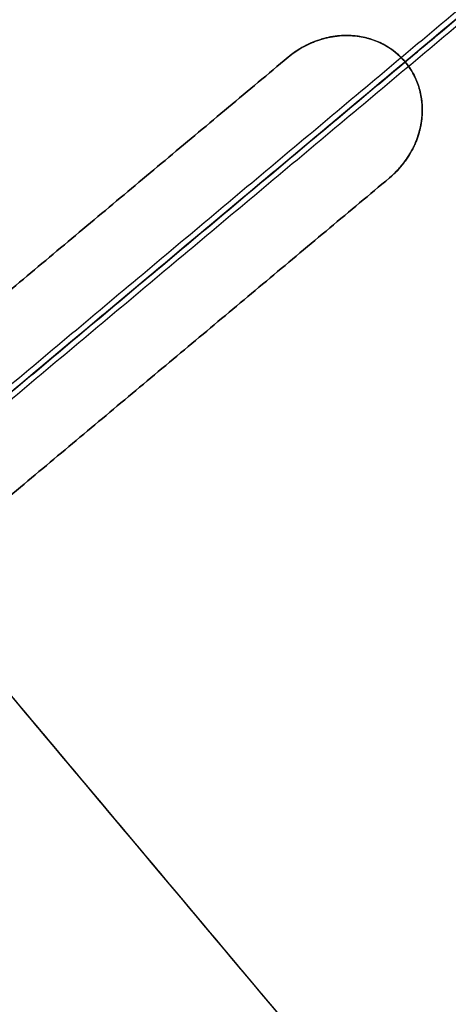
# Model space of a CAD drawing. Header units: millimetres. Extents: x -657 to 864, y -831 to 851.
# Tile 419 of 656: x 617 to 658, y -623 to -530. Entities that reach past the tile are written whole.
import ezdxf

# ---------------------------------------------------------------- set-up
doc = ezdxf.new("R2010")
doc.units = ezdxf.units.MM
doc.layers.add('Default', color=7, linetype='Continuous', true_color=0x000000)

msp = doc.modelspace()

# ---------------------------------------------------------------- linework, layer by layer
at = {"layer": 'Default'}
for points in [[(634.869, -322.676, 34.04), (490.472, -443.839, 34.04), (346.076, -565.002, 34.04)], [(634.177, -323.414, 33.823), (490.546, -443.934, 33.823), (346.915, -564.455, 33.823)], [(842.781, -633.288, 16.074), (715.467, -481.562, 16.074), (588.153, -329.835, 16.074)], [(842.26, -632.81, 16.311), (715.397, -481.62, 16.311), (588.534, -330.431, 16.311)], [(734.061, -340.304, 73.164), (540.134, -503.029, 73.164), (346.207, -665.753, 73.164)], [(733.511, -340.857, 72.922), (540.179, -503.082, 72.922), (346.847, -665.307, 72.922)], [(749.713, -752.794, -11.841), (602.007, -576.765, -11.841), (454.301, -400.737, -11.841)], [(749.32, -752.327, -11.588), (602.007, -576.765, -11.588), (454.693, -401.204, -11.588)], [(653.528, -533.534, 89.444), (683.152, -508.676, 89.444), (712.777, -483.818, 89.444)], [(712.777, -483.818, 89.698), (683.152, -508.676, 89.698), (653.528, -533.534, 89.698)], [(469.952, -813.227, 73.164), (663.88, -650.502, 73.164), (857.807, -487.778, 73.164)], [(470.502, -812.674, 72.922), (663.834, -650.449, 72.922), (857.167, -488.224, 72.922)], [(551.979, -608.988, 89.597), (597.203, -571.041, 89.597), (642.427, -533.094, 89.597)], [(642.427, -533.094, 89.343), (597.203, -571.041, 89.343), (551.979, -608.988, 89.343)], [(551.979, -608.988, 89.47), (597.203, -571.041, 89.47), (642.427, -533.094, 89.47)], [(642.427, -533.094, 89.597), (642.427, -533.094, 89.47), (642.427, -533.094, 89.343)], [(653.528, -533.534, 89.444), (653.528, -533.534, 89.571), (653.528, -533.534, 89.698)], [(561.586, -620.437, 89.343), (606.81, -582.49, 89.343), (652.034, -544.543, 89.343)], [(652.034, -544.543, 89.597), (606.81, -582.49, 89.597), (561.586, -620.437, 89.597)], [(561.586, -620.437, 89.47), (606.81, -582.49, 89.47), (652.034, -544.543, 89.47)], [(652.034, -544.543, 89.343), (652.034, -544.543, 89.47), (652.034, -544.543, 89.597)], [(569.145, -830.855, 34.04), (713.541, -709.692, 34.04), (857.938, -588.529, 34.04)], [(569.837, -830.117, 33.823), (713.468, -709.596, 33.823), (857.099, -589.076, 33.823)]]:
    msp.add_open_spline(points, degree=2, dxfattribs=at)
for points, knots in [([(812.669, -399.999, 89.698), (802.728, -408.341, 79.296), (772.356, -433.826, 50.656), (702.484, -492.455, 3.351), (640.49, -544.475, -11.841), (602.007, -576.765, -11.841)], [2.41548, 2.41548, 2.41548, 2.41548, 70.396144, 198.636056, 404.995527, 404.995527, 404.995527, 404.995527]), ([(812.115, -400.464, 89.444), (802.306, -408.694, 79.212), (772.084, -434.054, 50.758), (702.42, -492.509, 3.594), (640.465, -544.495, -11.588), (602.007, -576.765, -11.588)], [2.408267, 2.408267, 2.408267, 2.408267, 69.367076, 197.537893, 403.786179, 403.786179, 403.786179, 403.786179]), ([(653.528, -533.534, 89.444), (653.226, -533.175, 89.444), (652.727, -532.69, 89.442), (652.064, -532.22, 89.437), (651.763, -532.039, 89.434), (651.558, -531.923, 89.432), (651.452, -531.866, 89.431), (651.138, -531.708, 89.428), (650.923, -531.612, 89.426), (650.483, -531.442, 89.421), (650.256, -531.368, 89.418), (649.797, -531.24, 89.413), (649.448, -531.161, 89.408), (649.032, -531.098, 89.403), (648.852, -531.077, 89.401), (648.732, -531.064, 89.399), (648.673, -531.059, 89.398), (648.363, -531.034, 89.394), (647.991, -531.021, 89.39), (647.553, -531.037, 89.384), (647.334, -531.053, 89.381), (647.224, -531.063, 89.38), (647.176, -531.067, 89.38), (647.145, -531.07, 89.379), (647.13, -531.072, 89.379), (646.848, -531.102, 89.376), (646.452, -531.163, 89.371), (645.996, -531.268, 89.366), (645.769, -531.329, 89.364), (645.655, -531.362, 89.362), (645.607, -531.376, 89.362), (645.575, -531.386, 89.362), (645.56, -531.39, 89.361), (645.266, -531.481, 89.359), (644.994, -531.579, 89.356), (644.593, -531.746, 89.353), (644.395, -531.835, 89.351), (644.166, -531.948, 89.35), (644.069, -531.998, 89.349), (644.004, -532.032, 89.349), (643.973, -532.048, 89.348), (643.403, -532.355, 89.345), (642.899, -532.698, 89.343), (642.427, -533.094, 89.343)], [0, 0, 0, 0, 2.16185, 3.242775, 3.783237, 3.783237, 4.323699, 4.323699, 5.404624, 5.404624, 6.485549, 6.485549, 7.566474, 8.106936, 8.377168, 8.377168, 8.647399, 8.647399, 9.728324, 10.268786, 10.539017, 10.674133, 10.741691, 10.741691, 10.809249, 10.809249, 11.890173, 12.430636, 12.700867, 12.835983, 12.903541, 12.903541, 12.971098, 12.971098, 14.052023, 14.052023, 14.592486, 14.862717, 14.997832, 14.997832, 15.132948, 15.132948, 17.294798, 17.294798, 17.294798, 17.294798]), ([(642.427, -533.094, 89.597), (642.663, -532.895, 89.597), (642.908, -532.711, 89.598), (643.286, -532.454, 89.599), (643.479, -532.33, 89.6), (643.708, -532.195, 89.601), (643.808, -532.138, 89.601), (643.875, -532.101, 89.602), (643.91, -532.082, 89.602), (644.2, -531.926, 89.604), (644.463, -531.801, 89.606), (644.865, -531.633, 89.609), (645.068, -531.554, 89.611), (645.308, -531.471, 89.613), (645.429, -531.431, 89.614), (645.48, -531.415, 89.615), (645.515, -531.404, 89.615), (645.534, -531.398, 89.615), (645.809, -531.314, 89.618), (646.2, -531.215, 89.622), (646.661, -531.132, 89.627), (646.893, -531.1, 89.63), (647.009, -531.085, 89.631), (647.059, -531.08, 89.632), (647.093, -531.076, 89.632), (647.11, -531.074, 89.633), (647.378, -531.046, 89.636), (647.754, -531.024, 89.641), (648.191, -531.029, 89.646), (648.377, -531.038, 89.649), (648.501, -531.045, 89.65), (648.564, -531.05, 89.651), (649.6, -531.136, 89.664), (650.51, -531.39, 89.676), (652.203, -532.245, 89.693), (652.926, -532.818, 89.698), (653.528, -533.534, 89.698)], [0, 0, 0, 0, 1.083155, 1.083155, 1.624733, 1.895522, 2.030917, 2.030917, 2.166311, 2.166311, 3.249466, 3.249466, 3.791044, 4.061833, 4.197227, 4.264925, 4.264925, 4.332622, 4.332622, 5.415777, 5.957355, 6.228144, 6.363538, 6.431236, 6.431236, 6.498933, 6.498933, 7.582088, 8.123666, 8.394455, 8.394455, 8.665244, 8.665244, 12.997866, 12.997866, 17.330488, 17.330488, 17.330488, 17.330488]), ([(652.034, -544.543, 89.343), (652.288, -544.33, 89.343), (652.528, -544.105, 89.344), (652.868, -543.75, 89.345), (653.033, -543.568, 89.346), (653.216, -543.347, 89.347), (653.306, -543.235, 89.348), (653.343, -543.187, 89.349), (653.369, -543.155, 89.349), (653.382, -543.137, 89.349), (653.581, -542.877, 89.351), (653.754, -542.625, 89.353), (653.992, -542.237, 89.357), (654.105, -542.041, 89.358), (654.229, -541.807, 89.361), (654.288, -541.689, 89.362), (654.317, -541.63, 89.363), (654.329, -541.604, 89.363), (654.338, -541.587, 89.363), (654.342, -541.578, 89.363), (654.463, -541.324, 89.366), (654.621, -540.949, 89.371), (654.771, -540.502, 89.376), (654.839, -540.275, 89.379), (654.87, -540.162, 89.38), (654.883, -540.113, 89.381), (654.892, -540.08, 89.381), (654.896, -540.062, 89.382), (654.962, -539.807, 89.385), (655.037, -539.446, 89.389), (655.096, -539.022, 89.395), (655.117, -538.809, 89.398), (655.125, -538.718, 89.399), (655.13, -538.657, 89.4), (655.132, -538.626, 89.4), (655.165, -538.127, 89.406), (655.154, -537.667, 89.412), (655.047, -536.763, 89.423), (654.952, -536.32, 89.427), (654.538, -535.011, 89.439), (654.109, -534.227, 89.444), (653.528, -533.534, 89.444)], [0, 0, 0, 0, 1.081886, 1.081886, 1.622829, 1.893301, 2.028537, 2.096155, 2.096155, 2.163772, 2.163772, 3.245659, 3.245659, 3.786602, 4.057073, 4.192309, 4.259927, 4.293736, 4.293736, 4.327545, 4.327545, 5.409431, 5.950374, 6.220846, 6.356082, 6.423699, 6.423699, 6.491317, 6.491317, 7.573204, 8.114147, 8.384618, 8.519854, 8.519854, 8.65509, 8.65509, 10.818862, 10.818862, 12.982635, 12.982635, 17.310179, 17.310179, 17.310179, 17.310179]), ([(653.528, -533.534, 89.698), (653.819, -533.881, 89.698), (654.198, -534.436, 89.696), (654.492, -535.041, 89.692), (654.668, -535.456, 89.689), (654.747, -535.67, 89.687), (654.953, -536.323, 89.681), (655.048, -536.768, 89.676), (655.128, -537.446, 89.668), (655.151, -537.789, 89.664), (655.152, -538.194, 89.659), (655.145, -538.398, 89.657), (655.14, -538.486, 89.656), (655.137, -538.544, 89.655), (655.135, -538.573, 89.654), (655.117, -538.846, 89.651), (655.075, -539.21, 89.646), (654.997, -539.632, 89.641), (654.95, -539.843, 89.638), (654.925, -539.948, 89.637), (654.914, -539.993, 89.636), (654.906, -540.023, 89.636), (654.903, -540.037, 89.636), (654.831, -540.314, 89.632), (654.712, -540.7, 89.627), (654.539, -541.14, 89.622), (654.444, -541.358, 89.62), (654.395, -541.466, 89.619), (654.37, -541.52, 89.618), (654.359, -541.543, 89.618), (654.351, -541.558, 89.617), (654.348, -541.565, 89.617), (654.214, -541.845, 89.614), (654.07, -542.11, 89.612), (653.832, -542.498, 89.608), (653.708, -542.689, 89.606), (653.554, -542.907, 89.605), (653.474, -543.015, 89.604), (653.44, -543.061, 89.603), (653.416, -543.092, 89.603), (653.405, -543.106, 89.603), (652.995, -543.643, 89.599), (652.542, -544.117, 89.597), (652.034, -544.543, 89.597)], [0, 0, 0, 0, 2.1622, 3.2433, 3.2433, 4.3244, 4.3244, 6.486601, 6.486601, 7.567701, 8.108251, 8.378526, 8.513663, 8.513663, 8.648801, 8.648801, 9.729901, 10.270451, 10.540726, 10.675863, 10.743432, 10.743432, 10.811001, 10.811001, 11.892101, 12.432651, 12.702926, 12.838064, 12.905632, 12.939417, 12.939417, 12.973201, 12.973201, 14.054301, 14.054301, 14.594851, 14.865126, 15.000264, 15.067833, 15.067833, 15.135401, 15.135401, 17.297601, 17.297601, 17.297601, 17.297601]), ([(749.32, -752.327, -11.588), (738.292, -739.184, 5.031), (711.826, -707.643, 38.932), (663.258, -649.762, 77.886), (625.875, -605.211, 88.548), (606.81, -582.49, 89.343)], [2.242983, 2.242983, 2.242983, 2.242983, 105.761789, 230.799194, 364.804297, 364.804297, 364.804297, 364.804297]), ([(749.713, -752.794, -11.841), (738.598, -739.548, 4.957), (712.026, -707.882, 39.052), (663.302, -649.815, 78.132), (625.891, -605.229, 88.802), (606.81, -582.49, 89.597)], [2.249859, 2.249859, 2.249859, 2.249859, 106.752723, 231.864999, 365.958826, 365.958826, 365.958826, 365.958826])]:
    msp.add_open_spline(points, degree=3, knots=knots, dxfattribs=at)
at = {"layer": 'Default', "color": 18, "true_color": 0x000000}
for points in [[(717.602, -479.06, 101.91), (660.099, -527.31, 130.725), (602.597, -575.561, 159.539)], [(717.787, -479.614, 101.352), (660.285, -527.865, 130.167), (602.782, -576.115, 158.981)], [(603.111, -575.839, 160.097), (660.613, -527.589, 131.283), (718.115, -479.339, 102.469)], [(718.3, -479.893, 101.91), (660.798, -528.143, 130.725), (603.296, -576.393, 159.539)]]:
    msp.add_open_spline(points, degree=2, dxfattribs=at)
at = {"layer": 'Default'}
msp.add_rational_spline([(652.034, -544.543, 89.52), (658.331, -539.259, 89.52), (653.528, -533.534, 89.52), (648.724, -527.81, 89.52), (642.427, -533.094, 89.52)], [1, 0.707106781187, 1, 0.707106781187, 1], degree=2, knots=[1.570796, 1.570796, 1.570796, 3.141593, 3.141593, 4.712389, 4.712389, 4.712389], dxfattribs=at)

doc.saveas('drawing.dxf')
